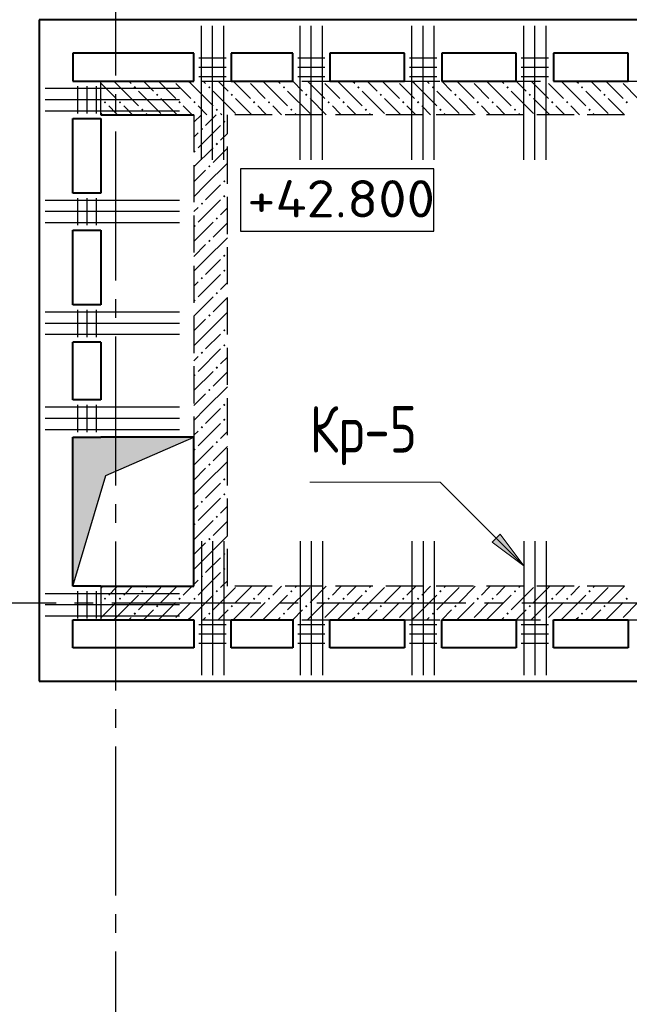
# Model space of a CAD drawing. Header units: millimetres. Extents: x 40580 to 1168286, y -220995 to 81020.
# Tile 380 of 419: x 973614 to 976885, y -98774 to -93491. Entities that reach past the tile are written whole.
import ezdxf

# ---------------------------------------------------------------- set-up
doc = ezdxf.new("R2010")
doc.units = ezdxf.units.MM
for name, pattern in [('______2', [270, 200, -70]), ('______5', [1100, 800, -100, 100, -100]), ('CENTER', [2, 1.25, -0.25, 0.25, -0.25])]:
    doc.linetypes.add(name, pattern=pattern)
for name, color, linetype, lineweight in [('Высотные отметки', 7, 'Continuous', 25), ('ОСИ', 7, 'CENTER', 15), ('Основная', 7, 'Continuous', 40), ('Позиционная метка номер позиции', 7, 'Continuous', 13), ('Примечания', 7, 'Continuous', 13), ('Ребро вкладыша арматура S1', 52, 'Continuous', 25), ('Ребро вкладыша арматура поперечная AW', 52, 'Continuous', 25)]:
    doc.layers.add(name, color=color, linetype=linetype, lineweight=lineweight)
doc.layers.add('ЖБ Стена верхний уровень', color=7, linetype='______2', true_color=0x656565)
doc.layers.add('Тонкие', color=7, linetype='Continuous')
doc.layers.add('ФВ-2', color=7, linetype='Continuous')
doc.styles.add('GOST 2.304', font='isocpeur.ttf', dxfattribs={"width": 0.8})

msp = doc.modelspace()

# ---------------------------------------------------------------- hatches: boundary and pattern name
at = {"layer": 'ЖБ Стена верхний уровень', "linetype": 'Continuous', "lineweight": -3, "transparency": 33554687}
for points in [[(974231.8, -93860.7), (974238.3, -93854.2), (974231.8, -93847.7), (974225.3, -93854.2)], [(974631.8, -93860.7), (974638.3, -93854.2), (974631.8, -93847.7), (974625.3, -93854.2)], [(975031.8, -93860.7), (975038.3, -93854.2), (975031.8, -93847.7), (975025.3, -93854.2)], [(975431.8, -93860.7), (975438.3, -93854.2), (975431.8, -93847.7), (975425.3, -93854.2)], [(975831.8, -93860.7), (975838.3, -93854.2), (975831.8, -93847.7), (975825.3, -93854.2)], [(976231.8, -93860.7), (976238.3, -93854.2), (976231.8, -93847.7), (976225.3, -93854.2)], [(976631.8, -93860.7), (976638.3, -93854.2), (976631.8, -93847.7), (976625.3, -93854.2)], [(974071.8, -93940.7), (974078.3, -93934.2), (974071.8, -93927.7), (974065.3, -93934.2)], [(974151.8, -93940.7), (974158.3, -93934.2), (974151.8, -93927.7), (974145.3, -93934.2)], [(974351.8, -93900.7), (974358.3, -93894.2), (974351.8, -93887.7), (974345.3, -93894.2)], [(974471.8, -93940.7), (974478.3, -93934.2), (974471.8, -93927.7), (974465.3, -93934.2)], [(974551.8, -93940.7), (974558.3, -93934.2), (974551.8, -93927.7), (974545.3, -93934.2)], [(974751.8, -93900.7), (974758.3, -93894.2), (974751.8, -93887.7), (974745.3, -93894.2)], [(974871.8, -93940.7), (974878.3, -93934.2), (974871.8, -93927.7), (974865.3, -93934.2)], [(974951.8, -93940.7), (974958.3, -93934.2), (974951.8, -93927.7), (974945.3, -93934.2)], [(975151.8, -93900.7), (975158.3, -93894.2), (975151.8, -93887.7), (975145.3, -93894.2)], [(975271.8, -93940.7), (975278.3, -93934.2), (975271.8, -93927.7), (975265.3, -93934.2)], [(975351.8, -93940.7), (975358.3, -93934.2), (975351.8, -93927.7), (975345.3, -93934.2)], [(975551.8, -93900.7), (975558.3, -93894.2), (975551.8, -93887.7), (975545.3, -93894.2)], [(975671.8, -93940.7), (975678.3, -93934.2), (975671.8, -93927.7), (975665.3, -93934.2)], [(975751.8, -93940.7), (975758.3, -93934.2), (975751.8, -93927.7), (975745.3, -93934.2)], [(975951.8, -93900.7), (975958.3, -93894.2), (975951.8, -93887.7), (975945.3, -93894.2)], [(976071.8, -93940.7), (976078.3, -93934.2), (976071.8, -93927.7), (976065.3, -93934.2)], [(976151.8, -93940.7), (976158.3, -93934.2), (976151.8, -93927.7), (976145.3, -93934.2)], [(976351.8, -93900.7), (976358.3, -93894.2), (976351.8, -93887.7), (976345.3, -93894.2)], [(976471.8, -93940.7), (976478.3, -93934.2), (976471.8, -93927.7), (976465.3, -93934.2)], [(976551.8, -93940.7), (976558.3, -93934.2), (976551.8, -93927.7), (976545.3, -93934.2)], [(976751.8, -93900.7), (976758.3, -93894.2), (976751.8, -93887.7), (976745.3, -93894.2)], [(976871.8, -93940.7), (976878.3, -93934.2), (976871.8, -93927.7), (976865.3, -93934.2)], [(974271.8, -93980.7), (974278.3, -93974.2), (974271.8, -93967.7), (974265.3, -93974.2)], [(974671.8, -93980.7), (974678.3, -93974.2), (974671.8, -93967.7), (974665.3, -93974.2)], [(975071.8, -93980.7), (975078.3, -93974.2), (975071.8, -93967.7), (975065.3, -93974.2)], [(975471.8, -93980.7), (975478.3, -93974.2), (975471.8, -93967.7), (975465.3, -93974.2)], [(975871.8, -93980.7), (975878.3, -93974.2), (975871.8, -93967.7), (975865.3, -93974.2)], [(976271.8, -93980.7), (976278.3, -93974.2), (976271.8, -93967.7), (976265.3, -93974.2)], [(976671.8, -93980.7), (976678.3, -93974.2), (976671.8, -93967.7), (976665.3, -93974.2)], [(974711.8, -94031.6), (974718.3, -94038.1), (974711.8, -94044.6), (974705.3, -94038.1)], [(974591.8, -94071.6), (974598.3, -94078.1), (974591.8, -94084.6), (974585.3, -94078.1)], [(974551.8, -94191.6), (974558.3, -94198.1), (974551.8, -94204.6), (974548.7, -94201.4), (974548.7, -94194.7)], [(974671.8, -94151.6), (974678.3, -94158.1), (974671.8, -94164.6), (974665.3, -94158.1)], [(974631.8, -94271.6), (974638.3, -94278.1), (974631.8, -94284.6), (974625.3, -94278.1)], [(974711.8, -94351.6), (974718.3, -94358.1), (974711.8, -94364.6), (974705.3, -94358.1)], [(974711.8, -94431.6), (974718.3, -94438.1), (974711.8, -94444.6), (974705.3, -94438.1)], [(974591.8, -94471.6), (974598.3, -94478.1), (974591.8, -94484.6), (974585.3, -94478.1)], [(974671.8, -94551.6), (974678.3, -94558.1), (974671.8, -94564.6), (974665.3, -94558.1)], [(974551.8, -94591.6), (974558.3, -94598.1), (974551.8, -94604.6), (974548.7, -94601.4), (974548.7, -94594.7)], [(974631.8, -94671.6), (974638.3, -94678.1), (974631.8, -94684.6), (974625.3, -94678.1)], [(974711.8, -94751.6), (974718.3, -94758.1), (974711.8, -94764.6), (974705.3, -94758.1)], [(974711.8, -94831.6), (974718.3, -94838.1), (974711.8, -94844.6), (974705.3, -94838.1)], [(974591.8, -94871.6), (974598.3, -94878.1), (974591.8, -94884.6), (974585.3, -94878.1)], [(974551.8, -94991.6), (974558.3, -94998.1), (974551.8, -95004.6), (974548.7, -95001.4), (974548.7, -94994.7)], [(974671.8, -94951.6), (974678.3, -94958.1), (974671.8, -94964.6), (974665.3, -94958.1)], [(974631.8, -95071.6), (974638.3, -95078.1), (974631.8, -95084.6), (974625.3, -95078.1)], [(974711.8, -95151.6), (974718.3, -95158.1), (974711.8, -95164.6), (974705.3, -95158.1)], [(974711.8, -95231.6), (974718.3, -95238.1), (974711.8, -95244.6), (974705.3, -95238.1)], [(974591.8, -95271.6), (974598.3, -95278.1), (974591.8, -95284.6), (974585.3, -95278.1)], [(974671.8, -95351.6), (974678.3, -95358.1), (974671.8, -95364.6), (974665.3, -95358.1)], [(974551.8, -95391.6), (974558.3, -95398.1), (974551.8, -95404.6), (974548.7, -95401.4), (974548.7, -95394.7)], [(974631.8, -95471.6), (974638.3, -95478.1), (974631.8, -95484.6), (974625.3, -95478.1)], [(974711.8, -95551.6), (974718.3, -95558.1), (974711.8, -95564.6), (974705.3, -95558.1)], [(974591.8, -95671.6), (974598.3, -95678.1), (974591.8, -95684.6), (974585.3, -95678.1)], [(974711.8, -95631.6), (974718.3, -95638.1), (974711.8, -95644.6), (974705.3, -95638.1)], [(974671.8, -95751.6), (974678.3, -95758.1), (974671.8, -95764.6), (974665.3, -95758.1)], [(974551.8, -95791.6), (974558.3, -95798.1), (974551.8, -95804.6), (974548.7, -95801.4), (974548.7, -95794.7)], [(974631.8, -95871.6), (974638.3, -95878.1), (974631.8, -95884.6), (974625.3, -95878.1)], [(974711.8, -95951.6), (974718.3, -95958.1), (974711.8, -95964.6), (974705.3, -95958.1)], [(974711.8, -96031.6), (974718.3, -96038.1), (974711.8, -96044.6), (974705.3, -96038.1)], [(974591.8, -96071.6), (974598.3, -96078.1), (974591.8, -96084.6), (974585.3, -96078.1)], [(974671.8, -96151.6), (974678.3, -96158.1), (974671.8, -96164.6), (974665.3, -96158.1)], [(974551.8, -96191.6), (974558.3, -96198.1), (974551.8, -96204.6), (974548.7, -96201.4), (974548.7, -96194.7)], [(974631.8, -96271.6), (974638.3, -96278.1), (974631.8, -96284.6), (974625.3, -96278.1)], [(974711.8, -96351.6), (974718.3, -96358.1), (974711.8, -96364.6), (974705.3, -96358.1)], [(974591.8, -96471.6), (974598.3, -96478.1), (974591.8, -96484.6), (974585.3, -96478.1)], [(974711.8, -96431.6), (974718.3, -96438.1), (974711.8, -96444.6), (974705.3, -96438.1)], [(974271.8, -96551.6), (974278.3, -96558.1), (974271.8, -96564.6), (974265.3, -96558.1)], [(974671.8, -96551.6), (974678.3, -96558.1), (974671.8, -96564.6), (974665.3, -96558.1)], [(975071.8, -96551.6), (975078.3, -96558.1), (975071.8, -96564.6), (975065.3, -96558.1)], [(975471.8, -96551.6), (975478.3, -96558.1), (975471.8, -96564.6), (975465.3, -96558.1)], [(975871.8, -96551.6), (975878.3, -96558.1), (975871.8, -96564.6), (975865.3, -96558.1)], [(976271.8, -96551.6), (976278.3, -96558.1), (976271.8, -96564.6), (976265.3, -96558.1)], [(976671.8, -96551.6), (976678.3, -96558.1), (976671.8, -96564.6), (976665.3, -96558.1)], [(974071.8, -96591.6), (974078.3, -96598.1), (974071.8, -96604.6), (974065.3, -96598.1)], [(974151.8, -96591.6), (974158.3, -96598.1), (974151.8, -96604.6), (974145.3, -96598.1)], [(974471.8, -96591.6), (974478.3, -96598.1), (974471.8, -96604.6), (974465.3, -96598.1)], [(974551.8, -96591.6), (974558.3, -96598.1), (974551.8, -96604.6), (974545.3, -96598.1)], [(974871.8, -96591.6), (974878.3, -96598.1), (974871.8, -96604.6), (974865.3, -96598.1)], [(974951.8, -96591.6), (974958.3, -96598.1), (974951.8, -96604.6), (974945.3, -96598.1)], [(975271.8, -96591.6), (975278.3, -96598.1), (975271.8, -96604.6), (975265.3, -96598.1)], [(975351.8, -96591.6), (975358.3, -96598.1), (975351.8, -96604.6), (975345.3, -96598.1)], [(975671.8, -96591.6), (975678.3, -96598.1), (975671.8, -96604.6), (975665.3, -96598.1)], [(975751.8, -96591.6), (975758.3, -96598.1), (975751.8, -96604.6), (975745.3, -96598.1)], [(976071.8, -96591.6), (976078.3, -96598.1), (976071.8, -96604.6), (976065.3, -96598.1)], [(976151.8, -96591.6), (976158.3, -96598.1), (976151.8, -96604.6), (976145.3, -96598.1)], [(976471.8, -96591.6), (976478.3, -96598.1), (976471.8, -96604.6), (976465.3, -96598.1)], [(976551.8, -96591.6), (976558.3, -96598.1), (976551.8, -96604.6), (976545.3, -96598.1)], [(976871.8, -96591.6), (976878.3, -96598.1), (976871.8, -96604.6), (976865.3, -96598.1)], [(974231.8, -96671.6), (974238.3, -96678.1), (974231.8, -96684.6), (974225.3, -96678.1)], [(974351.8, -96631.6), (974358.3, -96638.1), (974351.8, -96644.6), (974345.3, -96638.1)], [(974631.8, -96671.6), (974638.3, -96678.1), (974631.8, -96684.6), (974625.3, -96678.1)], [(974751.8, -96631.6), (974758.3, -96638.1), (974751.8, -96644.6), (974745.3, -96638.1)], [(975031.8, -96671.6), (975038.3, -96678.1), (975031.8, -96684.6), (975025.3, -96678.1)], [(975151.8, -96631.6), (975158.3, -96638.1), (975151.8, -96644.6), (975145.3, -96638.1)], [(975431.8, -96671.6), (975438.3, -96678.1), (975431.8, -96684.6), (975425.3, -96678.1)], [(975551.8, -96631.6), (975558.3, -96638.1), (975551.8, -96644.6), (975545.3, -96638.1)], [(975831.8, -96671.6), (975838.3, -96678.1), (975831.8, -96684.6), (975825.3, -96678.1)], [(975951.8, -96631.6), (975958.3, -96638.1), (975951.8, -96644.6), (975945.3, -96638.1)], [(976231.8, -96671.6), (976238.3, -96678.1), (976231.8, -96684.6), (976225.3, -96678.1)], [(976351.8, -96631.6), (976358.3, -96638.1), (976351.8, -96644.6), (976345.3, -96638.1)], [(976631.8, -96671.6), (976638.3, -96678.1), (976631.8, -96684.6), (976625.3, -96678.1)], [(976751.8, -96631.6), (976758.3, -96638.1), (976751.8, -96644.6), (976745.3, -96638.1)]]:
    msp.add_hatch(color=7, dxfattribs=at).paths.add_polyline_path(points, flags=16)
at = {"layer": 'Позиционная метка номер позиции', "linetype": 'Continuous', "lineweight": 13, "transparency": 33554687}
msp.add_hatch(color=7, dxfattribs=at).paths.add_polyline_path([(976191.4, -96251.7), (976318.7, -96421.4), (976149, -96294.1)], flags=16)
at = {"layer": 'ФВ-2'}
h = msp.add_hatch(color=256, dxfattribs=at)
h.dxf.hatch_style = 1
h.paths.add_polyline_path([(974312.1, -95833.9), (974075.6, -95936.6), (973898.7, -96531.1), (973898.7, -95751.1)])
h.paths.add_polyline_path([(974312.1, -95833.9), (973898.7, -95751.1), (973898.7, -95731.1), (974548.7, -95731.1)])

# ---------------------------------------------------------------- linework, layer by layer
at = {"layer": 'Высотные отметки', "color": 7, "linetype": 'Continuous', "lineweight": -3, "transparency": 33554687}
msp.add_lwpolyline([(974798.2, -94625.3), (975837, -94625.3), (975837, -94292), (974798.2, -94292), (974798.2, -94625.3)], dxfattribs=at)
at = {"layer": 'ЖБ Стена верхний уровень', "color": 251, "linetype": '______2', "lineweight": -3, "true_color": 0x656565, "transparency": 33554687}
for p, q in [((974048.7, -94001.1), (974048.7, -93821.1)), ((974048.7, -93821.1), (979828.7, -93821.1)), ((974548.7, -94001.1), (974048.7, -94001.1)), ((974548.7, -94001.1), (974548.7, -96531.1)), ((974728.7, -96531.1), (974728.7, -94001.1)), ((979828.7, -94001.1), (974728.7, -94001.1)), ((974548.7, -96531.1), (974048.7, -96531.1)), ((974048.7, -96531.1), (974048.7, -96711.1)), ((979828.7, -96531.1), (974728.7, -96531.1)), ((974048.7, -96711.1), (979828.7, -96711.1))]:
    msp.add_line(p, q, dxfattribs=at)
at = {"layer": 'ЖБ Стена верхний уровень', "color": 9, "linetype": 'Continuous', "lineweight": -3, "true_color": 0xc7c7c7, "transparency": 33554687}
for p, q in [((974131.8, -93834.2), (974118.8, -93821.1)), ((974211.8, -93834.2), (974198.8, -93821.1)), ((974278.8, -93821.1), (974331.8, -93874.2)), ((974451.8, -93914.2), (974358.8, -93821.1)), ((974531.8, -93834.2), (974518.8, -93821.1)), ((974611.8, -93834.2), (974598.8, -93821.1)), ((974678.8, -93821.1), (974731.8, -93874.2)), ((974851.8, -93914.2), (974758.8, -93821.1)), ((974931.8, -93834.2), (974918.8, -93821.1)), ((975011.8, -93834.2), (974998.8, -93821.1)), ((975078.8, -93821.1), (975131.8, -93874.2)), ((975251.8, -93914.2), (975158.8, -93821.1)), ((975331.8, -93834.2), (975318.8, -93821.1)), ((975411.8, -93834.2), (975398.8, -93821.1)), ((975478.8, -93821.1), (975531.8, -93874.2)), ((975651.8, -93914.2), (975558.8, -93821.1)), ((975731.8, -93834.2), (975718.8, -93821.1)), ((975811.8, -93834.2), (975798.8, -93821.1)), ((975878.8, -93821.1), (975931.8, -93874.2)), ((976051.8, -93914.2), (975958.8, -93821.1)), ((976131.8, -93834.2), (976118.8, -93821.1)), ((976211.8, -93834.2), (976198.8, -93821.1)), ((976278.8, -93821.1), (976331.8, -93874.2)), ((976451.8, -93914.2), (976358.8, -93821.1)), ((976531.8, -93834.2), (976518.8, -93821.1)), ((976611.8, -93834.2), (976598.8, -93821.1)), ((976678.8, -93821.1), (976731.8, -93874.2)), ((976851.8, -93914.2), (976758.8, -93821.1)), ((974131.8, -93914.2), (974051.8, -93834.2)), ((974131.8, -93834.2), (974251.8, -93954.2)), ((974371.8, -93994.2), (974251.8, -93874.2)), ((974531.8, -93914.2), (974451.8, -93834.2)), ((974531.8, -93834.2), (974651.8, -93954.2)), ((974771.8, -93994.2), (974651.8, -93874.2)), ((974931.8, -93914.2), (974851.8, -93834.2)), ((974931.8, -93834.2), (975051.8, -93954.2)), ((975171.8, -93994.2), (975051.8, -93874.2)), ((975331.8, -93914.2), (975251.8, -93834.2)), ((975331.8, -93834.2), (975451.8, -93954.2)), ((975571.8, -93994.2), (975451.8, -93874.2)), ((975731.8, -93914.2), (975651.8, -93834.2)), ((975731.8, -93834.2), (975851.8, -93954.2)), ((975971.8, -93994.2), (975851.8, -93874.2)), ((976131.8, -93914.2), (976051.8, -93834.2)), ((976131.8, -93834.2), (976251.8, -93954.2)), ((976371.8, -93994.2), (976251.8, -93874.2)), ((976531.8, -93914.2), (976451.8, -93834.2)), ((976531.8, -93834.2), (976651.8, -93954.2)), ((976771.8, -93994.2), (976651.8, -93874.2)), ((976931.8, -93914.2), (976851.8, -93834.2)), ((974051.8, -93914.2), (974048.7, -93911)), ((974458.8, -94001.1), (974371.8, -93914.2)), ((974858.8, -94001.1), (974771.8, -93914.2)), ((975258.8, -94001.1), (975171.8, -93914.2)), ((975658.8, -94001.1), (975571.8, -93914.2)), ((976058.8, -94001.1), (975971.8, -93914.2)), ((976458.8, -94001.1), (976371.8, -93914.2)), ((976858.8, -94001.1), (976771.8, -93914.2)), ((974091.8, -93954.2), (974131.8, -93994.2)), ((974218.8, -94001.1), (974171.8, -93954.2)), ((974491.8, -93954.2), (974531.8, -93994.2)), ((974618.8, -94001.1), (974571.8, -93954.2)), ((974891.8, -93954.2), (974931.8, -93994.2)), ((975018.8, -94001.1), (974971.8, -93954.2)), ((975291.8, -93954.2), (975331.8, -93994.2)), ((975418.8, -94001.1), (975371.8, -93954.2)), ((975691.8, -93954.2), (975731.8, -93994.2)), ((975818.8, -94001.1), (975771.8, -93954.2)), ((976091.8, -93954.2), (976131.8, -93994.2)), ((976218.8, -94001.1), (976171.8, -93954.2)), ((976491.8, -93954.2), (976531.8, -93994.2)), ((976618.8, -94001.1), (976571.8, -93954.2)), ((974058.8, -94001.1), (974048.7, -93991)), ((974131.8, -93994.2), (974138.8, -94001.1)), ((974298.8, -94001.1), (974291.8, -93994.2)), ((974531.8, -93994.2), (974538.8, -94001.1)), ((974588.8, -94001.1), (974548.7, -94041.2)), ((974668.8, -94001.1), (974611.8, -94058.1)), ((974698.8, -94001.1), (974691.8, -93994.2)), ((974931.8, -93994.2), (974938.8, -94001.1)), ((975098.8, -94001.1), (975091.8, -93994.2)), ((975331.8, -93994.2), (975338.8, -94001.1)), ((975498.8, -94001.1), (975491.8, -93994.2)), ((975731.8, -93994.2), (975738.8, -94001.1)), ((975898.8, -94001.1), (975891.8, -93994.2)), ((976131.8, -93994.2), (976138.8, -94001.1)), ((976298.8, -94001.1), (976291.8, -93994.2)), ((976531.8, -93994.2), (976538.8, -94001.1)), ((976698.8, -94001.1), (976691.8, -93994.2)), ((974691.8, -94058.1), (974571.8, -94178.1)), ((974548.7, -94121.2), (974571.8, -94098.1)), ((974728.7, -94101.2), (974691.8, -94138.1)), ((974548.7, -94281.2), (974651.8, -94178.1)), ((974728.7, -94181.2), (974651.8, -94258.1)), ((974611.8, -94298.1), (974548.7, -94361.2)), ((974611.8, -94378.1), (974728.7, -94261.2)), ((974611.8, -94378.1), (974548.7, -94441.2)), ((974691.8, -94378.1), (974611.8, -94458.1)), ((974691.8, -94458.1), (974571.8, -94578.1)), ((974548.7, -94521.2), (974571.8, -94498.1)), ((974728.7, -94501.2), (974691.8, -94538.1)), ((974548.7, -94681.2), (974651.8, -94578.1)), ((974728.7, -94581.2), (974651.8, -94658.1)), ((974611.8, -94778.1), (974728.7, -94661.2)), ((974611.8, -94698.1), (974548.7, -94761.2)), ((974611.8, -94778.1), (974548.7, -94841.2)), ((974691.8, -94778.1), (974611.8, -94858.1)), ((974691.8, -94858.1), (974571.8, -94978.1)), ((974548.7, -94921.2), (974571.8, -94898.1)), ((974728.7, -94901.2), (974691.8, -94938.1)), ((974548.7, -95081.2), (974651.8, -94978.1)), ((974728.7, -94981.2), (974651.8, -95058.1)), ((974611.8, -95178.1), (974728.7, -95061.2)), ((974611.8, -95098.1), (974548.7, -95161.2)), ((974611.8, -95178.1), (974548.7, -95241.2)), ((974691.8, -95178.1), (974611.8, -95258.1)), ((974548.7, -95321.2), (974571.8, -95298.1)), ((974691.8, -95258.1), (974571.8, -95378.1)), ((974728.7, -95301.2), (974691.8, -95338.1)), ((974548.7, -95481.2), (974651.8, -95378.1)), ((974728.7, -95381.2), (974651.8, -95458.1)), ((974611.8, -95578.1), (974728.7, -95461.2)), ((974611.8, -95498.1), (974548.7, -95561.2)), ((974611.8, -95578.1), (974548.7, -95641.2)), ((974691.8, -95578.1), (974611.8, -95658.1)), ((974691.8, -95658.1), (974571.8, -95778.1)), ((974548.7, -95721.2), (974571.8, -95698.1)), ((974728.7, -95701.2), (974691.8, -95738.1)), ((974548.7, -95881.2), (974651.8, -95778.1)), ((974728.7, -95781.2), (974651.8, -95858.1)), ((974611.8, -95978.1), (974728.7, -95861.2)), ((974611.8, -95898.1), (974548.7, -95961.2)), ((974611.8, -95978.1), (974548.7, -96041.2)), ((974691.8, -95978.1), (974611.8, -96058.1)), ((974548.7, -96121.2), (974571.8, -96098.1)), ((974691.8, -96058.1), (974571.8, -96178.1)), ((974728.7, -96101.2), (974691.8, -96138.1)), ((974548.7, -96281.2), (974651.8, -96178.1)), ((974728.7, -96181.2), (974651.8, -96258.1)), ((974611.8, -96298.1), (974548.7, -96361.2)), ((974611.8, -96378.1), (974728.7, -96261.2)), ((974611.8, -96378.1), (974548.7, -96441.2)), ((974691.8, -96378.1), (974611.8, -96458.1)), ((974691.8, -96458.1), (974618.8, -96531.1)), ((974548.7, -96521.2), (974571.8, -96498.1)), ((974728.7, -96501.2), (974698.8, -96531.1)), ((974058.8, -96531.1), (974048.7, -96541.2)), ((974091.8, -96578.1), (974131.8, -96538.1)), ((974131.8, -96538.1), (974138.8, -96531.1)), ((974218.8, -96531.1), (974171.8, -96578.1)), ((974371.8, -96538.1), (974251.8, -96658.1)), ((974298.8, -96531.1), (974291.8, -96538.1)), ((974458.8, -96531.1), (974371.8, -96618.1)), ((974491.8, -96578.1), (974531.8, -96538.1)), ((974531.8, -96538.1), (974538.8, -96531.1)), ((974618.8, -96531.1), (974571.8, -96578.1)), ((974771.8, -96538.1), (974651.8, -96658.1)), ((974698.8, -96531.1), (974691.8, -96538.1)), ((974858.8, -96531.1), (974771.8, -96618.1)), ((974891.8, -96578.1), (974931.8, -96538.1)), ((974931.8, -96538.1), (974938.8, -96531.1)), ((975018.8, -96531.1), (974971.8, -96578.1)), ((975171.8, -96538.1), (975051.8, -96658.1)), ((975098.8, -96531.1), (975091.8, -96538.1)), ((975258.8, -96531.1), (975171.8, -96618.1)), ((975291.8, -96578.1), (975331.8, -96538.1)), ((975331.8, -96538.1), (975338.8, -96531.1)), ((975418.8, -96531.1), (975371.8, -96578.1)), ((975571.8, -96538.1), (975451.8, -96658.1)), ((975498.8, -96531.1), (975491.8, -96538.1)), ((975658.8, -96531.1), (975571.8, -96618.1)), ((975691.8, -96578.1), (975731.8, -96538.1)), ((975731.8, -96538.1), (975738.8, -96531.1)), ((975818.8, -96531.1), (975771.8, -96578.1)), ((975971.8, -96538.1), (975851.8, -96658.1)), ((975898.8, -96531.1), (975891.8, -96538.1)), ((976058.8, -96531.1), (975971.8, -96618.1)), ((976091.8, -96578.1), (976131.8, -96538.1)), ((976131.8, -96538.1), (976138.8, -96531.1)), ((976218.8, -96531.1), (976171.8, -96578.1)), ((976371.8, -96538.1), (976251.8, -96658.1)), ((976298.8, -96531.1), (976291.8, -96538.1)), ((976458.8, -96531.1), (976371.8, -96618.1)), ((976491.8, -96578.1), (976531.8, -96538.1)), ((976531.8, -96538.1), (976538.8, -96531.1)), ((976618.8, -96531.1), (976571.8, -96578.1)), ((976771.8, -96538.1), (976651.8, -96658.1)), ((976698.8, -96531.1), (976691.8, -96538.1)), ((976858.8, -96531.1), (976771.8, -96618.1)), ((974051.8, -96618.1), (974048.7, -96621.2)), ((974131.8, -96618.1), (974051.8, -96698.1)), ((974131.8, -96698.1), (974251.8, -96578.1)), ((974451.8, -96618.1), (974358.8, -96711.1)), ((974531.8, -96618.1), (974451.8, -96698.1)), ((974531.8, -96698.1), (974651.8, -96578.1)), ((974851.8, -96618.1), (974758.8, -96711.1)), ((974931.8, -96618.1), (974851.8, -96698.1)), ((974931.8, -96698.1), (975051.8, -96578.1)), ((975251.8, -96618.1), (975158.8, -96711.1)), ((975331.8, -96618.1), (975251.8, -96698.1)), ((975331.8, -96698.1), (975451.8, -96578.1)), ((975651.8, -96618.1), (975558.8, -96711.1)), ((975731.8, -96618.1), (975651.8, -96698.1)), ((975731.8, -96698.1), (975851.8, -96578.1)), ((976051.8, -96618.1), (975958.8, -96711.1)), ((976131.8, -96618.1), (976051.8, -96698.1)), ((976131.8, -96698.1), (976251.8, -96578.1)), ((976451.8, -96618.1), (976358.8, -96711.1)), ((976531.8, -96618.1), (976451.8, -96698.1)), ((976531.8, -96698.1), (976651.8, -96578.1)), ((976851.8, -96618.1), (976758.8, -96711.1)), ((976931.8, -96618.1), (976851.8, -96698.1)), ((974278.8, -96711.1), (974331.8, -96658.1)), ((974678.8, -96711.1), (974731.8, -96658.1)), ((975078.8, -96711.1), (975131.8, -96658.1)), ((975478.8, -96711.1), (975531.8, -96658.1)), ((975878.8, -96711.1), (975931.8, -96658.1)), ((976278.8, -96711.1), (976331.8, -96658.1)), ((976678.8, -96711.1), (976731.8, -96658.1)), ((974131.8, -96698.1), (974118.8, -96711.1)), ((974211.8, -96698.1), (974198.8, -96711.1)), ((974531.8, -96698.1), (974518.8, -96711.1)), ((974611.8, -96698.1), (974598.8, -96711.1)), ((974931.8, -96698.1), (974918.8, -96711.1)), ((975011.8, -96698.1), (974998.8, -96711.1)), ((975331.8, -96698.1), (975318.8, -96711.1)), ((975411.8, -96698.1), (975398.8, -96711.1)), ((975731.8, -96698.1), (975718.8, -96711.1)), ((975811.8, -96698.1), (975798.8, -96711.1)), ((976131.8, -96698.1), (976118.8, -96711.1)), ((976211.8, -96698.1), (976198.8, -96711.1)), ((976531.8, -96698.1), (976518.8, -96711.1)), ((976611.8, -96698.1), (976598.8, -96711.1))]:
    msp.add_line(p, q, dxfattribs=at)
at = {"layer": 'ОСИ', "color": 8, "linetype": '______5', "lineweight": -3, "transparency": 33554687}
for p, q in [((974128.7, -88591.1), (974128.7, -121631.1)), ((981508.7, -96621.1), (971678.1, -96621.1))]:
    msp.add_line(p, q, dxfattribs=at)
at = {"layer": 'Основная', "transparency": 33554687}
for p, q in [((980028.7, -93491.1), (973718.7, -93491.1)), ((973718.7, -93491.1), (973718.7, -97041.1)), ((973898.7, -93671.1), (973898.7, -93821.1)), ((974548.7, -93671.1), (973898.7, -93671.1)), ((974548.7, -93821.1), (974548.7, -93671.1)), ((975078.7, -93671.1), (974748.7, -93671.1)), ((974748.7, -93671.1), (974748.7, -93821.1)), ((975078.7, -93821.1), (975078.7, -93671.1)), ((975678.7, -93671.1), (975278.7, -93671.1)), ((975278.7, -93671.1), (975278.7, -93821.1)), ((975678.7, -93821.1), (975678.7, -93671.1)), ((976278.7, -93671.1), (975878.7, -93671.1)), ((975878.7, -93671.1), (975878.7, -93821.1)), ((976278.7, -93821.1), (976278.7, -93671.1)), ((976878.7, -93671.1), (976478.7, -93671.1)), ((976478.7, -93671.1), (976478.7, -93821.1)), ((976878.7, -93821.1), (976878.7, -93671.1)), ((973898.7, -93821.1), (974548.7, -93821.1)), ((974748.7, -93821.1), (975078.7, -93821.1)), ((975278.7, -93821.1), (975678.7, -93821.1)), ((975878.7, -93821.1), (976278.7, -93821.1)), ((976478.7, -93821.1), (976878.7, -93821.1)), ((973898.7, -94421.1), (973898.7, -94021.1)), ((973898.7, -94021.1), (974048.7, -94021.1)), ((974048.7, -94001.1), (974548.7, -94001.1)), ((974048.7, -94021.1), (974048.7, -94421.1)), ((974048.7, -94421.1), (973898.7, -94421.1)), ((973898.7, -95021.1), (973898.7, -94621.1)), ((973898.7, -94621.1), (974048.7, -94621.1)), ((974048.7, -94621.1), (974048.7, -95021.1)), ((974048.7, -95021.1), (973898.7, -95021.1)), ((973898.7, -95531.1), (973898.7, -95221.1)), ((974048.7, -95221.1), (973898.7, -95221.1)), ((974048.7, -95221.1), (974048.7, -95531.1)), ((974048.7, -95531.1), (973898.7, -95531.1)), ((973898.7, -96531.1), (973898.7, -95731.1)), ((973898.7, -95731.1), (974048.7, -95731.1)), ((974548.7, -95731.1), (974048.7, -95731.1)), ((974548.7, -96531.1), (974548.7, -95731.1)), ((974048.7, -96531.1), (973898.7, -96531.1)), ((974048.7, -96531.1), (974548.7, -96531.1)), ((973898.7, -96861.1), (973898.7, -96711.1)), ((973898.7, -96711.1), (974548.7, -96711.1)), ((974548.7, -96711.1), (974548.7, -96861.1)), ((974748.7, -96861.1), (974748.7, -96711.1)), ((974748.7, -96711.1), (975078.7, -96711.1)), ((975078.7, -96711.1), (975078.7, -96861.1)), ((975278.7, -96861.1), (975278.7, -96711.1)), ((975278.7, -96711.1), (975678.7, -96711.1)), ((975678.7, -96711.1), (975678.7, -96861.1)), ((975878.7, -96861.1), (975878.7, -96711.1)), ((975878.7, -96711.1), (976278.7, -96711.1)), ((976278.7, -96711.1), (976278.7, -96861.1)), ((976478.7, -96861.1), (976478.7, -96711.1)), ((976478.7, -96711.1), (976878.7, -96711.1)), ((976878.7, -96711.1), (976878.7, -96861.1)), ((974548.7, -96861.1), (973898.7, -96861.1)), ((975078.7, -96861.1), (974748.7, -96861.1)), ((975678.7, -96861.1), (975278.7, -96861.1)), ((976278.7, -96861.1), (975878.7, -96861.1)), ((976878.7, -96861.1), (976478.7, -96861.1)), ((973718.7, -97041.1), (980028.7, -97041.1))]:
    msp.add_line(p, q, dxfattribs=at)
at = {"layer": 'Позиционная метка номер позиции', "color": 7, "linetype": 'Continuous', "lineweight": 13, "transparency": 33554687}
for p, q in [((976149, -96294.1), (976191.4, -96251.7)), ((976191.4, -96251.7), (976318.7, -96421.4)), ((976318.7, -96421.4), (976149, -96294.1)), ((976170.2, -96272.9), (976159.6, -96262.3))]:
    msp.add_line(p, q, dxfattribs=at)
msp.add_lwpolyline([(976318.7, -96421.4), (975870.4, -95973.1), (975170.4, -95973.1)], dxfattribs=at)
at = {"layer": 'Ребро вкладыша арматура S1', "color": 7, "linetype": 'Continuous', "lineweight": 25, "transparency": 33554687}
for p, q in [((974588.7, -94243.4), (974588.7, -93523.4)), ((974648.7, -94243.4), (974648.7, -93523.4)), ((974708.7, -94243.4), (974708.7, -93523.4)), ((975118.7, -94243.4), (975118.7, -93523.4)), ((975178.7, -94243.4), (975178.7, -93523.4)), ((975238.7, -94243.4), (975238.7, -93523.4)), ((975718.7, -94243.4), (975718.7, -93523.4)), ((975778.7, -94243.4), (975778.7, -93523.4)), ((975838.7, -94243.4), (975838.7, -93523.4)), ((976318.7, -94243.4), (976318.7, -93523.4)), ((976378.7, -94243.4), (976378.7, -93523.4)), ((976438.7, -94243.4), (976438.7, -93523.4)), ((974471, -93861.1), (973751, -93861.1)), ((974471, -93921.1), (973751, -93921.1)), ((974471, -93981.1), (973751, -93981.1)), ((974471, -94461.1), (973751, -94461.1)), ((974471, -94521.1), (973751, -94521.1)), ((974471, -94581.1), (973751, -94581.1)), ((974471, -95061.1), (973751, -95061.1)), ((974471, -95121.1), (973751, -95121.1)), ((974471, -95181.1), (973751, -95181.1)), ((974471, -95571.1), (973751, -95571.1)), ((974471, -95631.1), (973751, -95631.1)), ((974471, -95691.1), (973751, -95691.1)), ((974588.7, -96288.8), (974588.7, -97008.8)), ((974648.7, -96288.8), (974648.7, -97008.8)), ((974708.7, -96288.8), (974708.7, -97008.8)), ((975118.7, -96288.8), (975118.7, -97008.8)), ((975178.7, -96288.8), (975178.7, -97008.8)), ((975238.7, -96288.8), (975238.7, -97008.8)), ((975718.7, -96288.8), (975718.7, -97008.8)), ((975778.7, -96288.8), (975778.7, -97008.8)), ((975838.7, -96288.8), (975838.7, -97008.8)), ((976318.7, -96288.8), (976318.7, -97008.8)), ((976378.7, -96288.8), (976378.7, -97008.8)), ((976438.7, -96288.8), (976438.7, -97008.8)), ((974471, -96571.1), (973751, -96571.1)), ((974471, -96631.1), (973751, -96631.1)), ((974471, -96691.1), (973751, -96691.1))]:
    msp.add_line(p, q, dxfattribs=at)
at = {"layer": 'Ребро вкладыша арматура поперечная AW', "color": 7, "linetype": 'Continuous', "lineweight": 25, "transparency": 33554687}
for p, q in [((974575.7, -93696.1), (974721.7, -93696.1)), ((975105.7, -93696.1), (975251.7, -93696.1)), ((975705.7, -93696.1), (975851.7, -93696.1)), ((976305.7, -93696.1), (976451.7, -93696.1)), ((974575.7, -93746.1), (974721.7, -93746.1)), ((975105.7, -93746.1), (975251.7, -93746.1)), ((975705.7, -93746.1), (975851.7, -93746.1)), ((976305.7, -93746.1), (976451.7, -93746.1)), ((974575.7, -93796.1), (974721.7, -93796.1)), ((975105.7, -93796.1), (975251.7, -93796.1)), ((975705.7, -93796.1), (975851.7, -93796.1)), ((976305.7, -93796.1), (976451.7, -93796.1)), ((973923.7, -93848.1), (973923.7, -93994.1)), ((973973.7, -93848.1), (973973.7, -93994.1)), ((974023.7, -93848.1), (974023.7, -93994.1)), ((973923.7, -94448.1), (973923.7, -94594.1)), ((973973.7, -94448.1), (973973.7, -94594.1)), ((974023.7, -94448.1), (974023.7, -94594.1)), ((973923.7, -95048.1), (973923.7, -95194.1)), ((973973.7, -95048.1), (973973.7, -95194.1)), ((974023.7, -95048.1), (974023.7, -95194.1)), ((973923.7, -95558.1), (973923.7, -95704.1)), ((973973.7, -95558.1), (973973.7, -95704.1)), ((974023.7, -95558.1), (974023.7, -95704.1)), ((973923.7, -96558.1), (973923.7, -96704.1)), ((973973.7, -96558.1), (973973.7, -96704.1)), ((974023.7, -96558.1), (974023.7, -96704.1)), ((974575.7, -96736.1), (974721.7, -96736.1)), ((974575.7, -96786.1), (974721.7, -96786.1)), ((975105.7, -96736.1), (975251.7, -96736.1)), ((975105.7, -96786.1), (975251.7, -96786.1)), ((975705.7, -96736.1), (975851.7, -96736.1)), ((975705.7, -96786.1), (975851.7, -96786.1)), ((976305.7, -96736.1), (976451.7, -96736.1)), ((976305.7, -96786.1), (976451.7, -96786.1)), ((974575.7, -96836.1), (974721.7, -96836.1)), ((975105.7, -96836.1), (975251.7, -96836.1)), ((975705.7, -96836.1), (975851.7, -96836.1)), ((976305.7, -96836.1), (976451.7, -96836.1))]:
    msp.add_line(p, q, dxfattribs=at)
at = {"layer": 'Тонкие'}
for p, q in [((974075.6, -95936.6), (974548.7, -95731.1)), ((973898.7, -96531.1), (974075.6, -95936.6))]:
    msp.add_line(p, q, dxfattribs=at)

# ---------------------------------------------------------------- texts
at = {"layer": 'Высотные отметки', "color": 7, "linetype": 'Continuous', "lineweight": -3, "transparency": 33554687, "insert": (974835.3, -94552), "char_height": 200, "width": 931.942, "attachment_point": 7, "style": 'GOST 2.304'}
msp.add_mtext('{\\W1.1100;+42.800}', dxfattribs=at)
at = {"layer": 'Примечания', "color": 7, "linetype": 'Continuous', "lineweight": 25, "transparency": 33554687, "insert": (975170.4, -95881.5), "char_height": 250, "width": 711.249, "attachment_point": 7, "style": 'GOST 2.304'}
msp.add_mtext('Кр-5', dxfattribs=at)

doc.saveas('drawing.dxf')
